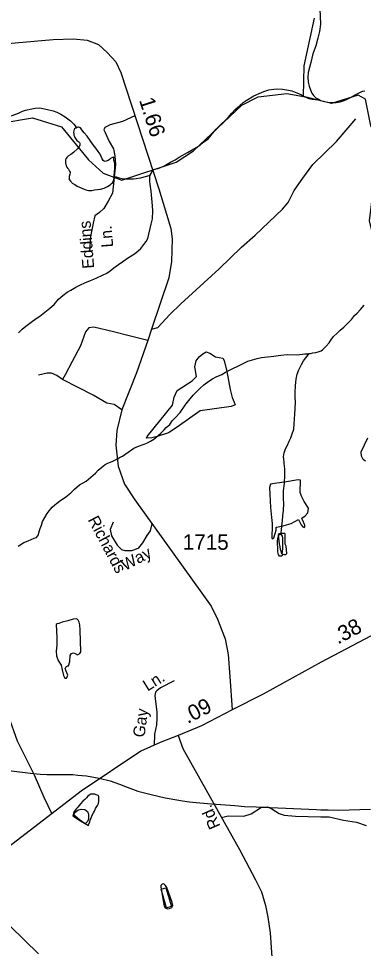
# Model space of a CAD drawing. Extents: x 2126262 to 2293712, y 749403 to 919119.
# Drawn here: x 2194544 to 2197330, y 795141 to 802665 of the extents above; entities that cross this region are included whole.
import ezdxf

# ---------------------------------------------------------------- set-up
doc = ezdxf.new("R2010")
doc.units = 0
for name, color, linetype in [('Exist Hydrographic Creek Single Shore', 7, 'Continuous'), ('Exist Hydrographic Misc Water Feature', 7, 'Continuous'), ('Exist Hydrographic Pond Under 1500 Sq Ft', 7, 'Continuous'), ('Exist Road Non-System Type 51', 7, 'Continuous'), ('Exist Road Non-System Type 51 Label', 7, 'Continuous'), ('Exist Road Secondary Mileage Hundredths English Label', 7, 'Continuous'), ('Exist Road Secondary Type 51 Attributed', 7, 'Continuous'), ('Exist Road Secondary Type 51 Label', 7, 'Continuous'), ('Exist Road Secondary Type 51 Number Label', 7, 'Continuous')]:
    doc.layers.add(name, color=color, linetype=linetype)

msp = doc.modelspace()

# ---------------------------------------------------------------- linework, layer by layer
at = {"layer": 'Exist Hydrographic Creek Single Shore'}
for points in [[(2196846.4, 802033.4), (2196852.6, 802282.6), (2196933.6, 802668.1)], [(2199600.5, 799386.7), (2199354.4, 799544.4), (2199211.5, 799658.9), (2198993.5, 799932.4), (2198883.4, 800115), (2198632.4, 800346.6), (2198264.5, 800610), (2197963.5, 800750.7), (2197588.5, 800771.6), (2197479.4, 800806.6), (2197412.6, 800896.5), (2197378.5, 801028.5), (2197409.5, 801270.6), (2197499.5, 801554.1), (2197456.4, 801696.1), (2197389.6, 801795.9), (2197346.5, 802013.3), (2197287.5, 802044), (2197071.6, 801976.3), (2196846.4, 802033.4)], [(2194703.4, 795096.8), (2194476.4, 795321.3), (2194409.5, 795362), (2194082.5, 795700), (2194007.4, 795734.4), (2193907.4, 795716.8), (2193666.4, 795564.2), (2193076.5, 795451.8), (2192868.4, 795449.5), (2192634.4, 795516.7), (2192347.5, 795718.7)]]:
    msp.add_lwpolyline(points, dxfattribs=at)
at = {"layer": 'Exist Hydrographic Misc Water Feature'}
for points in [[(2196979.3, 802742.6), (2196984, 802618.6), (2196974.6, 802560.6), (2196962.7, 802506.5), (2196945.2, 802444.4), (2196921.7, 802380.2), (2196904.2, 802310.2), (2196894.4, 802268.1), (2196884.8, 802228.1), (2196881.1, 802190), (2196883.3, 802150.1), (2196891.5, 802118.1), (2196901.8, 802088.2), (2196912, 802062.3), (2196928, 802042.4), (2196946.3, 802024.6), (2196966.2, 802012.7), (2196980.3, 802004.8)], [(2194398.5, 801818.1), (2194656.5, 801862), (2194890.4, 801788.3), (2195108.6, 801521.4), (2195226.5, 801414), (2195376.6, 801358.4), (2195817.5, 801503.5), (2195957.5, 801595.8), (2196347.5, 801965), (2196479.6, 802031.1), (2196712.5, 802059.1), (2196846.4, 802033.4)], [(2195607.1, 801397.5), (2195614.7, 801411.6), (2195620.8, 801423.6), (2195624.7, 801433.7), (2195628.4, 801437.7), (2195636.4, 801443.7), (2195644.4, 801445.8), (2195654.4, 801449.9), (2195668.4, 801451.9), (2195684.4, 801456.1), (2195696.5, 801462.1), (2195716.2, 801470.2), (2195771.9, 801502.6), (2195808, 801522.9), (2195839.8, 801543.1), (2195907.5, 801581.6), (2195939.5, 801599.8), (2195983.1, 801624.1), (2196009, 801638.3), (2196038.9, 801664.4), (2196074.8, 801690.7), (2196098.4, 801720.8), (2196140.2, 801769.1), (2196179.8, 801809.4), (2196211.8, 801839.6), (2196237.4, 801863.8), (2196267.1, 801898), (2196293, 801928), (2196330.7, 801962.3), (2196358.4, 801984.5), (2196382.6, 802002.7), (2196444.3, 802039.1), (2196488, 802059.4), (2196525.9, 802075.6), (2196565.7, 802087.9), (2196605.7, 802094.2), (2196637.7, 802096.4), (2196675.8, 802094.7), (2196723.8, 802085), (2196751.7, 802081.2), (2196792.1, 802063.5), (2196824.1, 802049.7), (2196851.9, 802033.8), (2196890.3, 802018.2), (2196916.3, 802012.4), (2196942.2, 802008.6), (2196980.3, 802004.8)], [(2196980.3, 802004.8), (2196984.2, 802002.8), (2196994.3, 801998.9), (2197016.2, 801993), (2197042.2, 801987.3), (2197076.3, 801985.5), (2197110.3, 801985.7), (2197142.3, 801989.9), (2197174.3, 802002.1), (2197194.2, 802010.3), (2197226, 802026.5), (2197263.7, 802048.8), (2197301.8, 802067), (2197323.8, 802077.1), (2197341.4, 802081.3)], [(2194423.9, 801861.2), (2194458, 801873.4), (2194492, 801881.7), (2194541.8, 801900.1), (2194575.7, 801914.2), (2194599.4, 801924.4), (2194649.5, 801934.7), (2194677.6, 801939), (2194715.5, 801941.2), (2194777.4, 801929.7), (2194821.5, 801917.9), (2194853.7, 801906.2), (2194885.7, 801892.4), (2194919.9, 801870.7), (2194962, 801836.9), (2194990.3, 801809.2), (2195008.5, 801787.3), (2195012.4, 801781.3)], [(2195012.4, 801781.3), (2195008.5, 801779.3), (2195002.6, 801777.2), (2194996.4, 801773.2), (2194992.5, 801767.2), (2194988.6, 801757.2), (2194986.8, 801745.1), (2194988.6, 801733.1), (2194990.9, 801721.1), (2194995, 801711.2), (2194998.9, 801701.2), (2195015.3, 801679.4), (2195029.2, 801667.5), (2195035.2, 801661.5), (2195037.2, 801657.5), (2195039.5, 801639.5), (2195033.5, 801627.5), (2195021.4, 801613.4), (2194987.8, 801581.2), (2194966.1, 801565), (2194948, 801552.9), (2194934.3, 801540.9), (2194928.1, 801532.8), (2194922.2, 801520.8), (2194922.2, 801512.8), (2194922.4, 801496.8), (2194928.6, 801472.8), (2194932.7, 801462.8), (2194940.7, 801452.9), (2194946.8, 801445), (2194955, 801431), (2194958.9, 801423.1), (2194958.9, 801417.1), (2194957.1, 801405), (2194953.2, 801387), (2194951.3, 801379), (2194951.3, 801371), (2194953.2, 801367), (2194953.2, 801363), (2194963.4, 801349.1), (2194973.5, 801339.1), (2194977.6, 801333.2), (2194997.7, 801321.3), (2195017.8, 801309.5), (2195035.8, 801301.6), (2195055.7, 801291.8), (2195073.7, 801283.9), (2195087.9, 801280), (2195108, 801274.1), (2195120.1, 801274.2), (2195134, 801274.3), (2195157.8, 801278.5), (2195205.8, 801284.8), (2195235.7, 801292.9), (2195261.8, 801307.1), (2195283.5, 801319.3), (2195295.4, 801329.4), (2195305.4, 801339.5), (2195311.2, 801353.5), (2195315.3, 801373.5), (2195315.1, 801387.5)], [(2195315.1, 801387.5), (2195316.9, 801391.5), (2195318.8, 801423.5), (2195320.8, 801449.6), (2195320.4, 801473.5), (2195320.2, 801495.5), (2195314.3, 801519.5), (2195312, 801529.5), (2195312, 801537.5), (2195314.1, 801543.5), (2195302, 801539.4), (2195286, 801531.3), (2195278.2, 801525.2), (2195266.3, 801517.2), (2195252.1, 801511), (2195242.3, 801509), (2195236.1, 801510.9), (2195228.1, 801516.9), (2195217.9, 801530.8), (2195211.9, 801548.7), (2195201.9, 801566.6), (2195185.7, 801588.5), (2195167.4, 801616.4), (2195147.1, 801644.3), (2195121.3, 801678.1), (2195096.9, 801711.9), (2195072.7, 801739.7), (2195054.5, 801763.6), (2195042.6, 801779.5), (2195036.4, 801783.5), (2195028.4, 801785.4), (2195022.5, 801785.3), (2195012.4, 801781.3)], [(2195315.1, 801387.5), (2195331.1, 801383.6), (2195355.3, 801375.8), (2195381.3, 801372), (2195413.3, 801368.2), (2195447.1, 801368.4), (2195473.2, 801368.6), (2195493.3, 801370.7), (2195529, 801377), (2195581, 801389.4), (2195607.1, 801397.5)], [(2195629, 801109.8), (2195626.6, 801149.7), (2195620.2, 801209.6), (2195613.6, 801267.6), (2195605.4, 801323.5), (2195603.2, 801347.5), (2195603, 801371.5), (2195605, 801389.5), (2195607.1, 801397.5)], [(2194542, 800122.6), (2194571.8, 800150.8), (2194601.7, 800177), (2194645.4, 800209.2), (2194685.2, 800237.6), (2194714.9, 800255.7), (2194754.7, 800288), (2194796.5, 800320.3), (2194830.1, 800350.5), (2194866, 800394.8), (2194901.7, 800425), (2194935.7, 800451.2), (2194965.5, 800467.4), (2195005.2, 800491.7), (2195043.2, 800510), (2195079.1, 800526.2), (2195125, 800546.5), (2195152.7, 800556.7), (2195176.7, 800566.9), (2195222.4, 800587.2), (2195256.4, 800605.4), (2195284.3, 800623.5), (2195314.3, 800647.7), (2195352, 800676), (2195385.8, 800700.2), (2195431.6, 800730.5), (2195479.1, 800760.8), (2195509.3, 800785), (2195531, 800803.2), (2195556.6, 800835.3), (2195574.5, 800861.5), (2195588.4, 800885.6), (2195615.5, 801001.7), (2195625.3, 801043.8), (2195629, 801109.8)], [(2196890.5, 799954.8), (2196902.4, 799954.9), (2196922.3, 799959.1), (2196946.3, 799963.2), (2196964.3, 799967.3), (2196988.3, 799975.5), (2197000.2, 799983.6), (2197021.9, 800005.7), (2197029.9, 800013.8), (2197053.7, 800042), (2197067.5, 800062), (2197089.4, 800092.2), (2197117.3, 800118.4), (2197142.9, 800142.6), (2197170.8, 800166.7), (2197210.4, 800205), (2197234.4, 800229.1), (2197258.2, 800261.3), (2197279.9, 800281.4), (2197307.8, 800309.6), (2197337.5, 800345.8)], [(2196506.6, 799922.2), (2196554.6, 799928.5), (2196606.7, 799932.9), (2196662.5, 799941.3), (2196714.6, 799947.6), (2196790.4, 799944.2), (2196836.6, 799948.5), (2196856.5, 799950.6), (2196878.4, 799952.8), (2196890.5, 799954.8)], [(2196662.5, 798491.8), (2196668.2, 798525.8), (2196671.9, 798559.8), (2196675.8, 798601.8), (2196679.5, 798639.8), (2196683.2, 798687.8), (2196686.7, 798737.8), (2196684.4, 798781.8), (2196684, 798843.8), (2196691.8, 798901.8), (2196695.3, 798971.8), (2196694.9, 799021.8), (2196690.4, 799065.8), (2196688.5, 799077.8), (2196684.2, 799119.7), (2196690, 799151.7), (2196701.6, 799183.8), (2196715.4, 799213.9), (2196731.2, 799244), (2196743.3, 799272.1), (2196752.9, 799296.1), (2196766.6, 799342.2), (2196770.5, 799382.2), (2196772, 799426.2), (2196775.7, 799464.2), (2196779.6, 799510.2), (2196781.2, 799560.2), (2196778.7, 799602.2), (2196778.7, 799636.1), (2196780.2, 799696.2), (2196787.8, 799748.2), (2196793.5, 799786.2), (2196807.2, 799822.4), (2196829, 799866.4), (2196846.6, 799894.6), (2196864.7, 799920.6), (2196890.5, 799954.8)], [(2194540, 798395.1), (2194585.7, 798425.4), (2194621.4, 798439.6), (2194669.4, 798460), (2194687.4, 798466.1), (2194705.3, 798486.2), (2194707.3, 798502.2), (2194711, 798522.3), (2194719, 798538.3), (2194728.6, 798564.4), (2194736.4, 798596.4), (2194754.3, 798628.5), (2194773.9, 798658.7), (2194789.9, 798680.8), (2194803.7, 798696.9), (2194815.8, 798710.9), (2194835.5, 798731.1), (2194849.4, 798741.2), (2194873.2, 798759.3), (2194924.9, 798793.7), (2194964.6, 798825.9), (2194996.4, 798856.1), (2195036.2, 798892.5), (2195088.3, 798920.7), (2195127.9, 798953), (2195165.8, 798985.2), (2195187.5, 799011.4), (2195215.2, 799035.6), (2195243.3, 799055.7), (2195265, 799067.9), (2195279, 799072), (2195298.9, 799080.1), (2195320.6, 799092.3), (2195342.8, 799102.4), (2195364.7, 799114.6), (2195382.7, 799124.7), (2195428.5, 799157), (2195474.2, 799187.3), (2195511.9, 799203.6), (2195557.9, 799219.9), (2195585.7, 799232.1), (2195609.7, 799244.3), (2195635.4, 799260.5), (2195671.5, 799290.6), (2195693.2, 799310.8), (2195719, 799337), (2195736.9, 799355), (2195764.8, 799381.2), (2195784.4, 799409.4), (2195812.1, 799437.6), (2195848, 799477.8), (2195889.4, 799536.1), (2195897.4, 799548.2), (2195929.2, 799588.3), (2195955, 799618.5), (2196010.6, 799672.9), (2196040.6, 799701.1), (2196082.2, 799731.3), (2196110.1, 799749.5), (2196140, 799765.7), (2196185.7, 799784), (2196215.7, 799802.3), (2196263.4, 799828.6), (2196327.2, 799857), (2196396.9, 799891.5), (2196472.8, 799914), (2196506.6, 799922.2)], [(2196662.5, 798491.8), (2196668.4, 798485.8), (2196674.8, 798475.8), (2196676.6, 798461.9), (2196677, 798439.9), (2196677, 798419.9), (2196675.2, 798399.9), (2196675.2, 798379.9), (2196673.6, 798347.9), (2196671.5, 798339.9), (2196673.8, 798333.9), (2196675.8, 798323.9), (2196673.8, 798319.9), (2196669.7, 798315.9), (2196663.7, 798313.8), (2196657.8, 798313.7), (2196651.6, 798315.7), (2196645.7, 798321.7), (2196643.6, 798325.7), (2196641.8, 798335.7), (2196639.5, 798351.6), (2196639.3, 798383.6), (2196637.1, 798411.6), (2196637.1, 798435.5), (2196638.7, 798457.6), (2196644.6, 798475.6), (2196652.4, 798491.7), (2196662.5, 798491.8)], [(2194465.8, 796579.2), (2194486.5, 796577.3), (2194639.2, 796558.3), (2194664.2, 796555.9)], [(2194465.8, 796579.2), (2194486.5, 796577.3), (2194639.2, 796558.3), (2194664.2, 796555.9)], [(2194664.2, 796555.9), (2194717.1, 796551.1), (2194770.3, 796549.3)], [(2194664.2, 796555.9), (2194717.1, 796551.1), (2194770.3, 796549.3)], [(2194770.3, 796549.3), (2194805.1, 796548.2), (2194890.4, 796548.7), (2194981.3, 796546.8)], [(2194770.3, 796549.3), (2194805.1, 796548.2), (2194890.4, 796548.7), (2194981.3, 796546.8)], [(2194981.3, 796546.8), (2195023.3, 796543), (2195091.2, 796537.1)], [(2195091.2, 796537.1), (2195195.3, 796519.3), (2195283.3, 796496.3)], [(2195091.2, 796537.1), (2195195.3, 796519.3), (2195283.3, 796496.3)], [(2195283.3, 796496.3), (2195357.9, 796470.4), (2195420.9, 796445.1)], [(2195283.3, 796496.3), (2195357.9, 796470.4), (2195420.9, 796445.1)], [(2195420.9, 796445.1), (2195508, 796414.4), (2195570.4, 796397.4)], [(2195420.9, 796445.1), (2195508, 796414.4), (2195570.4, 796397.4)], [(2195570.4, 796397.4), (2195614.3, 796385.3), (2195728.5, 796359.6), (2195837.1, 796339.1), (2195869.1, 796334.5)], [(2195570.4, 796397.4), (2195614.3, 796385.3), (2195728.5, 796359.6), (2195837.1, 796339.1), (2195869.1, 796334.5)], [(2195045, 796173.2), (2195107.4, 796135.8), (2195111.1, 796145.8), (2195118.6, 796163.7), (2195122.7, 796177.7), (2195129.1, 796197.9), (2195138.7, 796219.9), (2195148.6, 796237.9), (2195156.4, 796252.2), (2195166, 796272.2), (2195176.5, 796288.1), (2195180.4, 796296.4), (2195187.9, 796314.3), (2195191.8, 796332.4), (2195191.6, 796344.2), (2195191.4, 796358.4), (2195191.6, 796370.1), (2195189.8, 796374.1), (2195187.5, 796378.1), (2195171.5, 796384.2), (2195159.4, 796388), (2195143.7, 796390), (2195127.5, 796387.9), (2195113.3, 796381.9), (2195103.5, 796373.7), (2195091.8, 796359.6), (2195078, 796345.5), (2195063.7, 796331.5), (2195044.4, 796309.3), (2195032.1, 796297.3), (2195022.1, 796285), (2195010.2, 796273), (2195002.2, 796262.9), (2194992.7, 796248.9), (2194987, 796235.1), (2194984.7, 796224.9), (2194982.7, 796214.7), (2195045, 796173.2)], [(2195869.1, 796334.5), (2195924.3, 796326.5), (2195977.6, 796320.9)], [(2195869.1, 796334.5), (2195924.3, 796326.5), (2195977.6, 796320.9)], [(2195977.6, 796320.9), (2196009.2, 796317.5), (2196103.1, 796309.9), (2196291.9, 796296)], [(2195977.6, 796320.9), (2196009.2, 796317.5), (2196103.1, 796309.9), (2196291.9, 796296)], [(2196291.9, 796296), (2196370.3, 796290.3), (2196463.4, 796285.5)], [(2196291.9, 796296), (2196370.3, 796290.3), (2196463.4, 796285.5)], [(2196463.4, 796285.5), (2196507.5, 796283.3), (2196576.4, 796280.9)], [(2196463.4, 796285.5), (2196507.5, 796283.3), (2196576.4, 796280.9)], [(2196576.4, 796280.9), (2196766.4, 796274.2), (2196951.2, 796264.6), (2196987.3, 796263.2)], [(2196576.4, 796280.9), (2196766.4, 796274.2), (2196951.2, 796264.6), (2196987.3, 796263.2)], [(2196987.3, 796263.2), (2197046.3, 796261.1), (2197129, 796260.4), (2197388.2, 796267.1)], [(2196987.3, 796263.2), (2197046.3, 796261.1), (2197129, 796260.4), (2197388.2, 796267.1)], [(2195734.4, 795632.1), (2195779.7, 795480.4), (2195737.7, 795468.5), (2195694.4, 795619.9), (2195734.4, 795632.1)]]:
    msp.add_lwpolyline(points, dxfattribs=at)
at = {"layer": 'Exist Hydrographic Pond Under 1500 Sq Ft'}
for points in [[(2196227.3, 799808.7), (2196252.5, 799662), (2196269.9, 799599), (2196286, 799561.4), (2196292.7, 799538.6), (2196260.5, 799526.6), (2196009.7, 799491.5), (2195826.2, 799358.9), (2195753.8, 799312), (2195662.8, 799283.4), (2195619.7, 799273.3), (2195578.2, 799269.3), (2195582.2, 799282.7), (2195787.3, 799537.6), (2195799.4, 799602), (2195826.2, 799655.6), (2195946.8, 799732.1), (2195981.7, 799769.4), (2195968.3, 799847.7), (2195979, 799894.6), (2196001.8, 799928.2), (2196031.3, 799952.3), (2196059.4, 799967.1), (2196088.9, 799957.7), (2196135.9, 799926.5), (2196194.8, 799916.1), (2196205.6, 799897.3), (2196227.3, 799808.7)], [(2197347.7, 799082.7), (2197328.5, 799097.5), (2197313.8, 799124), (2197312.3, 799159.5), (2197365, 799271.9)], [(2196671.7, 798557.7), (2196746.7, 798577.7), (2196806.1, 798610.7), (2196825.9, 798569.4), (2196840.8, 798552.9), (2196850.6, 798547.2), (2196857.3, 798551.3), (2196857.8, 798565.8), (2196839, 798607.5), (2196835.2, 798615.1), (2196833.6, 798621.8), (2196860.6, 798642.1), (2196882, 798665.2), (2196885.3, 798703.2), (2196850.4, 798756.3), (2196829.2, 798800.6), (2196819.3, 798830.3), (2196822.6, 798929.4), (2196802.8, 798931.1), (2196692.4, 798913.4), (2196631.2, 798906.3), (2196594.9, 798899.7), (2196580, 798896.4), (2196571.8, 798871.6), (2196578.7, 798709.8), (2196588.3, 798628.9), (2196593.2, 798579.3), (2196593.2, 798552.9), (2196589.9, 798473.7), (2196590, 798459.3), (2196594.9, 798453.8), (2196602.1, 798456.8), (2196606.4, 798463.7), (2196618, 798498.4), (2196624.6, 798524.8), (2196624.6, 798548), (2196671.7, 798557.7)], [(2196663.4, 798497), (2196650.2, 798495.1), (2196643.4, 798493.2), (2196640, 798487.8), (2196649.6, 798413.3), (2196654.1, 798391.2), (2196658.5, 798371.2), (2196661.9, 798357.5), (2196665.3, 798341.9), (2196670.7, 798332.6), (2196679.5, 798330.2), (2196692.6, 798328.7), (2196702.9, 798329.2), (2196710.2, 798335.1), (2196704.8, 798395.1), (2196697.7, 798412.6), (2196698, 798448.3), (2196697, 798468.3), (2196697.5, 798482.9), (2196698, 798491.7), (2196694.6, 798497.1), (2196663.4, 798497)], [(2194940, 797791.2), (2194896.8, 797780.7), (2194868.8, 797770.5), (2194856.2, 797766.7), (2194847.3, 797762.9), (2194853, 797657.2), (2194851.1, 797594), (2194847.3, 797547), (2194848.5, 797507.6), (2194863.8, 797470.8), (2194886.6, 797432.7), (2194896.8, 797394.6), (2194905.7, 797348.8), (2194915.8, 797327.2), (2194929.8, 797327.2), (2194942.5, 797352.6), (2194928.3, 797383.6), (2194920.9, 797406), (2194924.9, 797416.2), (2194929.9, 797421.9), (2194937.9, 797426.4), (2194946.3, 797427.6), (2194956.4, 797463.1), (2194961.4, 797511.1), (2194971.7, 797526.7), (2194986.9, 797533), (2195000.9, 797527.9), (2195018.6, 797516.5), (2195039, 797526.7), (2195045.3, 797540.6), (2195041.8, 797714.8), (2195037.7, 797757.8), (2195033.9, 797780.7), (2195023.7, 797797.2), (2195013.6, 797807.4), (2194985.6, 797806.1), (2194940, 797791.2)], [(2195108.8, 796227.2), (2195107.4, 796183.6), (2195097.6, 796163.9), (2195080.7, 796149.8), (2195035.7, 796180.8), (2195001.9, 796210.3), (2194989.3, 796227.2), (2194997.7, 796241.3), (2195023, 796259.6), (2195049.8, 796268), (2195079.3, 796265.2), (2195099, 796248.3), (2195108.8, 796227.2)], [(2195740.5, 795633.6), (2195731.2, 795651), (2195717.9, 795662.3), (2195703.5, 795660.3), (2195693.3, 795651), (2195693.3, 795636.7), (2195721, 795482.7), (2195728.1, 795469.4), (2195746.6, 795461.2), (2195764, 795463.2), (2195781.5, 795472.5), (2195789.7, 795487.9), (2195784.6, 795511.5), (2195740.5, 795633.6)]]:
    msp.add_lwpolyline(points, dxfattribs=at)
at = {"layer": 'Exist Road Non-System Type 51'}
for points in [[(2195484.1, 801879.1), (2195381.9, 801831.6), (2195284.2, 801803.7), (2195240.9, 801784.1), (2195231.2, 801764.6), (2195242.3, 801742.2), (2195275.8, 801671), (2195310.7, 801609.6), (2195321.9, 801555.1), (2195327.4, 801483.9), (2195312.8, 801354.7), (2195303, 801252.7), (2195268.1, 801188.5), (2195233.2, 801128.4), (2195197, 801096.3), (2195159.3, 801068.4), (2195145.3, 801009.7), (2195125.1, 800900.1), (2195115.3, 800777.2)], [(2195616.7, 800150.2), (2195670, 800164.8), (2195764.9, 800270.9), (2195854.2, 800357.5), (2196163.3, 800640.3), (2196344, 800815.6), (2196454.2, 800912), (2196676.8, 801122.1), (2196722.8, 801176.6), (2196770.3, 801274.4), (2196840.1, 801372.1), (2196921.7, 801484.6), (2197112.9, 801670.3), (2197269.1, 801853.3)], [(2195588.8, 800059.4), (2195436.3, 800098.4), (2195309.3, 800129.2), (2195150.2, 800166.9), (2195111.1, 800162.7), (2195083.2, 800129.2), (2195042.8, 800017.4), (2194975.1, 799891), (2194920.7, 799780.7), (2194897, 799743)], [(2194897, 799743), (2194852.7, 799776.6), (2194809.4, 799796.1), (2194773.1, 799794.7), (2194703.4, 799778)], [(2195378.8, 799498.6), (2195316.7, 799542.6), (2195256.7, 799553.8), (2195145, 799618.1), (2195023.6, 799679.5), (2194897, 799743)], [(2195308.1, 798588.8), (2195283.9, 798529.4), (2195294.9, 798478.8), (2195338.9, 798404.1), (2195374, 798368.9), (2195402.6, 798360.1), (2195429, 798360.1), (2195457.5, 798360.1), (2195483.9, 798368.9), (2195514.7, 798382.1), (2195547.7, 798423.9), (2195582.8, 798481), (2195609.2, 798518.4), (2195623.9, 798577.4)], [(2194175.5, 797679.8), (2194174.1, 797577.9), (2194181, 797513.6), (2194222.9, 797487.1), (2194270.4, 797454.9), (2194308, 797394.9), (2194340.1, 797323.6), (2194359.5, 797246.5), (2194401.4, 797155.7), (2194458.6, 797025.8), (2194531.1, 796821), (2194670.5, 796545.2), (2194748.6, 796365), (2194812.8, 796230.9)], [(2195800.4, 797306.7), (2195690.5, 797249.5), (2195659.7, 797225.3), (2195648.8, 797214.3), (2195646.6, 797201.1), (2195644.4, 797188), (2195648.8, 797139.6), (2195659.7, 797053.8), (2195659.7, 797001), (2195657.5, 796950.4), (2195642.2, 796873.5), (2195639.4, 796786)], [(2196182.5, 796200.7), (2196237.3, 796212.6), (2196364.3, 796211.2), (2196424.3, 796229.4), (2196506.6, 796282.5), (2196554.1, 796286.7), (2196590.4, 796269.9), (2196650.4, 796233.6), (2196690.9, 796218.2), (2196781.6, 796211.2), (2196986, 796206.3), (2197054.4, 796204.9), (2197168.8, 796179.8), (2197274.9, 796163), (2197353.7, 796135.8)]]:
    msp.add_lwpolyline(points, dxfattribs=at)
at = {"layer": 'Exist Road Secondary Type 51 Attributed'}
for points in [[(2193530.5, 802383.3), (2194824.1, 802496.4), (2194985.9, 802502), (2195097.6, 802490.8), (2195189.7, 802454.5), (2195262.9, 802388.2), (2195328.5, 802314.2), (2195370.4, 802227.6), (2195677.4, 801286.3), (2195773, 800967.2), (2195785.5, 800882), (2195779.2, 800699.7), (2195758.3, 800565.6), (2195616.7, 800150.2), (2195588.8, 800059.4), (2195495.3, 799798.2), (2195378.8, 799498.6), (2195336.9, 799332.4), (2195330.6, 799213), (2195347.4, 799042.7), (2195400.4, 798897.4), (2195484.1, 798771.7), (2196100.9, 797910), (2196149.7, 797805.3), (2196213.9, 797644.7), (2196236.9, 797518.3), (2196250.9, 797342.3), (2196269, 797070.8)], [(2198030.4, 797985.8), (2197783.4, 797872.6), (2197489.7, 797722.5), (2196988.8, 797455.7), (2196519.2, 797198.1), (2196269, 797070.8)], [(2196269, 797070.8), (2196021.3, 796943), (2195833, 796864.8)], [(2195833, 796864.8), (2195686.4, 796807.6), (2195531.5, 796736.4), (2195049.4, 796414.4), (2194357.2, 795882.3), (2193952.5, 795558.2), (2193757.8, 795416.5), (2193547.1, 795281), (2193422.9, 795208.4), (2193301.4, 795160.9), (2191535.1, 794628.9)], [(2195833, 796864.8), (2195870.6, 796758.7), (2196329.8, 795940.2), (2196457.4, 795696.5), (2196506.3, 795597.3), (2196538.4, 795488.4), (2196557.9, 795393.4), (2196575.4, 795265.6), (2196590.7, 795068.7), (2196589.3, 794895.5), (2196571.9, 794727.2), (2196555.1, 794579.1), (2196515.4, 794415), (2196441.4, 794215.3), (2196157.4, 793707.6), (2195519.6, 792534.3), (2195295.7, 792128.6), (2195248.2, 791991.7), (2195228.7, 791873), (2195208.4, 791734), (2195209.8, 791542.7), (2195229.4, 791294), (2195260.8, 790913.4)]]:
    msp.add_lwpolyline(points, dxfattribs=at)

# ---------------------------------------------------------------- texts
at = {"layer": 'Exist Road Non-System Type 51 Label'}
for s, rotation, p in [('Eddins', 94.45904, (2195154.8, 800644.6)), ('Ln.', 94.40219, (2195308.6, 800816.1)), ('Richards', 297.96167, (2195100, 798609.6)), ('Way', 27.77628, (2195403.2, 798194.2)), ('Ln.', 31.78497, (2195585.1, 797218.3)), ('Gay', 82.57618, (2195560.8, 796844.2))]:
    msp.add_text(s, height=95, rotation=rotation, dxfattribs=at).set_placement(p)
at = {"layer": 'Exist Road Secondary Mileage Hundredths English Label'}
for s, rotation, p in [('1.66', 287.63878, (2195516, 802005.6)), ('.38', 28.03469, (2197124.1, 797598.6)), ('.09', 27.29049, (2195910, 796955.9))]:
    msp.add_text(s, height=125, rotation=rotation, dxfattribs=at).set_placement(p)
at = {"layer": 'Exist Road Secondary Type 51 Label'}
msp.add_text('Rd.', height=95, rotation=113.68761, dxfattribs=at).set_placement((2196176.5, 796130.4))
at = {"layer": 'Exist Road Secondary Type 51 Number Label'}
msp.add_text('1715', height=125, dxfattribs=at).set_placement((2195869.6, 798366.4))

doc.saveas('drawing.dxf')
